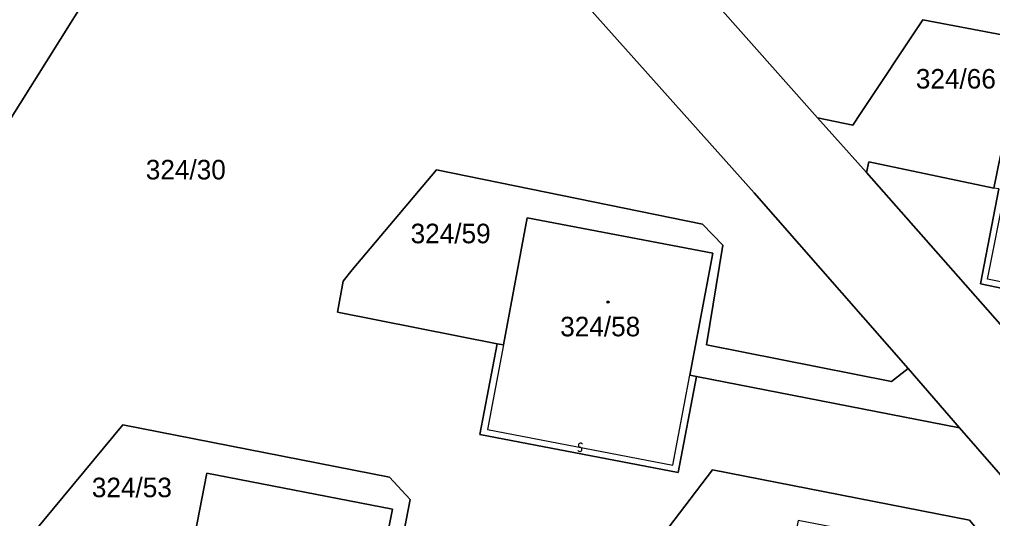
# Model space of a CAD drawing. Extents: x -598233 to -596890, y -1157848 to -1156431.
# Drawn here: x -597137.7 to -597053.2, y -1157548.4 to -1157505 of the extents above; entities that cross this region are included whole.
import ezdxf

# ---------------------------------------------------------------- set-up
doc = ezdxf.new("R2010")
doc.units = 0
for name, color, linetype in [('Level 1', 7, 'Continuous'), ('Level 13', 7, 'Continuous'), ('Level 3', 7, 'Continuous'), ('Level 4', 7, 'Continuous'), ('Level 5', 7, 'Continuous'), ('Level 60', 7, 'Continuous')]:
    doc.layers.add(name, color=color, linetype=linetype)

msp = doc.modelspace()

# ---------------------------------------------------------------- linework, layer by layer
at = {"layer": 'Level 1'}
for points in [[(-597086.07, -1157491.08), (-597086.53, -1157493.11), (-597068.38, -1157513.58)], [(-597060.52, -1157535.36), (-597073.9, -1157520.09), (-597089.46, -1157502.65), (-597091.14, -1157500.89), (-597092.38, -1157499.86), (-597092.9, -1157499.58), (-597093.84, -1157500.68), (-597095.94, -1157499.83), (-597120.01, -1157494.43), (-597122, -1157494.36), (-597124, -1157494.64), (-597125.82, -1157495.42), (-597127.38, -1157496.48), (-597128.45, -1157497.59), (-597131.74, -1157502.81), (-597141.34, -1157518.15)], [(-597035.65, -1157523.55), (-597016.59, -1157527.21), (-597016.08, -1157524.47), (-597034.18, -1157520.77), (-597032.6, -1157511.97), (-597034.77, -1157509.7), (-597059.25, -1157505.06), (-597064.67, -1157513.2), (-597065.32, -1157514.21), (-597068.38, -1157513.58)], [(-597064.14, -1157518.32), (-597068.38, -1157513.58)], [(-597064.14, -1157518.32), (-597063.92, -1157517.4), (-597053.06, -1157519.68)], [(-597096.21, -1157533.21), (-597110.09, -1157530.46), (-597109.59, -1157527.77), (-597108.82, -1157526.8), (-597101.49, -1157518.09), (-597078.37, -1157522.83), (-597076.63, -1157524.65), (-597078.05, -1157533.3), (-597061.97, -1157536.5), (-597060.52, -1157535.36)], [(-597064.14, -1157518.32), (-597044.98, -1157540.06)], [(-597052.63, -1157519.76), (-597054.22, -1157528.02), (-597037.18, -1157531.56), (-597035.65, -1157523.55)], [(-597095.68, -1157533.32), (-597093.61, -1157522.27), (-597077.48, -1157525.33), (-597079.48, -1157535.95)], [(-597096.21, -1157533.21), (-597097.72, -1157541.12), (-597080.51, -1157544.41), (-597078.91, -1157536.07)], [(-597095.68, -1157533.32), (-597096.21, -1157533.21)], [(-597079.48, -1157535.95), (-597078.91, -1157536.07)], [(-597060.52, -1157535.36), (-597056.06, -1157540.54)], [(-597056.06, -1157540.54), (-597078.91, -1157536.07)], [(-597140.26, -1157548.76), (-597136.44, -1157549.58), (-597128.74, -1157540.26), (-597105.57, -1157544.83), (-597103.78, -1157546.76), (-597105.61, -1157556.17), (-597090.43, -1157559.24), (-597091.02, -1157562.21), (-597106.95, -1157558.99)], [(-597056.06, -1157540.54), (-597043.92, -1157554.45), (-597040.25, -1157558.36), (-597037.09, -1157561.74)], [(-597123.52, -1157555.18), (-597121.44, -1157544.48), (-597105.32, -1157547.6), (-597107.55, -1157558.87)], [(-597072.8, -1157559.59), (-597091.36, -1157555.96), (-597090.74, -1157553.05), (-597085.1, -1157554.15), (-597077.51, -1157544.19), (-597055.2, -1157548.55), (-597053.04, -1157551.11), (-597054.68, -1157559.62), (-597038.62, -1157562.83), (-597037.09, -1157561.74)]]:
    msp.add_lwpolyline(points, dxfattribs=at)
at = {"layer": 'Level 13'}
for centre, start, end in [((-597088.974, -1157542.039), 26.54922, 258.64721), ((-597089.045, -1157542.401), 206.33476, 78.92476)]:
    msp.add_arc(centre, 0.184, start, end, dxfattribs=at)
at = {"layer": 'Level 3'}
for points in [[(-597036.17, -1157523.45), (-597037.65, -1157530.85), (-597053.62, -1157527.6), (-597052.08, -1157519.88)], [(-597095.68, -1157533.32), (-597097.06, -1157540.68), (-597080.95, -1157543.76), (-597079.48, -1157535.95)]]:
    msp.add_lwpolyline(points, dxfattribs=at)
at = {"layer": 'Level 5'}
for radius in [0.09, 0.0521]:
    msp.add_circle((-597086.59, -1157529.59), radius, dxfattribs=at)
at = {"layer": 'Level 60'}
for points in [[(-597086.53, -1157493.11), (-597068.38, -1157513.58), (-597064.14, -1157518.32), (-597044.98, -1157540.06), (-597040.57, -1157544.97), (-597021.69, -1157566.17), (-597017.12, -1157571.31), (-597013.13, -1157575.79), (-597017.23, -1157584.23), (-597032.4, -1157567.05), (-597037.09, -1157561.74), (-597040.25, -1157558.36), (-597043.92, -1157554.45), (-597056.06, -1157540.54), (-597060.52, -1157535.36), (-597073.9, -1157520.09), (-597089.46, -1157502.65)], [(-597034.77, -1157509.7), (-597059.25, -1157505.06), (-597064.67, -1157513.2), (-597065.32, -1157514.21), (-597068.38, -1157513.58), (-597086.53, -1157493.11)], [(-597141.34, -1157518.15), (-597131.74, -1157502.81), (-597128.45, -1157497.59), (-597127.38, -1157496.48), (-597125.82, -1157495.42), (-597124, -1157494.64), (-597122, -1157494.36), (-597120.01, -1157494.43), (-597095.94, -1157499.83), (-597093.84, -1157500.68), (-597092.9, -1157499.58), (-597092.38, -1157499.86), (-597091.14, -1157500.89)], [(-597131.74, -1157502.81), (-597141.34, -1157518.15)], [(-597089.46, -1157502.65), (-597073.9, -1157520.09), (-597060.52, -1157535.36), (-597061.97, -1157536.5), (-597078.05, -1157533.3), (-597076.63, -1157524.65), (-597078.37, -1157522.83), (-597101.49, -1157518.09), (-597108.82, -1157526.8), (-597109.59, -1157527.77), (-597110.09, -1157530.46), (-597096.21, -1157533.21), (-597097.72, -1157541.12), (-597080.51, -1157544.41), (-597078.91, -1157536.07), (-597056.06, -1157540.54), (-597043.92, -1157554.45)], [(-597044.98, -1157540.06), (-597064.14, -1157518.32), (-597063.92, -1157517.4), (-597053.06, -1157519.68)], [(-597052.63, -1157519.76), (-597054.22, -1157528.02), (-597037.18, -1157531.56)], [(-597125.71, -1157563.42), (-597108.43, -1157566.67), (-597106.95, -1157558.99), (-597091.02, -1157562.21), (-597090.43, -1157559.24), (-597105.61, -1157556.17), (-597103.78, -1157546.76), (-597105.57, -1157544.83), (-597128.74, -1157540.26), (-597136.44, -1157549.58), (-597140.26, -1157548.76)], [(-597038.62, -1157562.83), (-597054.68, -1157559.62), (-597053.04, -1157551.11), (-597055.2, -1157548.55), (-597077.51, -1157544.19), (-597085.1, -1157554.15), (-597090.74, -1157553.05), (-597091.36, -1157555.96), (-597072.8, -1157559.59), (-597074.3, -1157567.45), (-597057.12, -1157570.83), (-597055.44, -1157562.45), (-597032.4, -1157567.05)]]:
    msp.add_lwpolyline(points, dxfattribs=at)
for points in [[(-597034, -1157512.55), (-597049.97, -1157509.31), (-597051.51, -1157517.05), (-597052.48, -1157516.85), (-597053.06, -1157519.68), (-597063.92, -1157517.4), (-597064.14, -1157518.32), (-597068.38, -1157513.58), (-597065.32, -1157514.21), (-597064.67, -1157513.2), (-597059.25, -1157505.06), (-597034.77, -1157509.7), (-597032.6, -1157511.97), (-597034.18, -1157520.77), (-597016.08, -1157524.47), (-597016.59, -1157527.21), (-597035.65, -1157523.55), (-597036.17, -1157523.45)], [(-597049.97, -1157509.31), (-597034, -1157512.55), (-597036.17, -1157523.45), (-597035.65, -1157523.55), (-597037.18, -1157531.56), (-597054.22, -1157528.02), (-597052.63, -1157519.76), (-597053.06, -1157519.68), (-597052.48, -1157516.85), (-597051.51, -1157517.05)], [(-597101.49, -1157518.09), (-597078.37, -1157522.83), (-597076.63, -1157524.65), (-597078.05, -1157533.3), (-597061.97, -1157536.5), (-597060.52, -1157535.36), (-597056.06, -1157540.54), (-597078.91, -1157536.07), (-597079.48, -1157535.95), (-597077.48, -1157525.33), (-597093.61, -1157522.27), (-597095.68, -1157533.32), (-597096.21, -1157533.21), (-597110.09, -1157530.46), (-597109.59, -1157527.77), (-597108.82, -1157526.8)], [(-597080.51, -1157544.41), (-597097.72, -1157541.12), (-597096.21, -1157533.21), (-597095.68, -1157533.32), (-597093.61, -1157522.27), (-597077.48, -1157525.33), (-597079.48, -1157535.95), (-597078.91, -1157536.07)], [(-597135.39, -1157554.27), (-597140.26, -1157548.76), (-597136.44, -1157549.58), (-597128.74, -1157540.26), (-597105.57, -1157544.83), (-597103.78, -1157546.76), (-597105.61, -1157556.17), (-597090.43, -1157559.24), (-597091.02, -1157562.21), (-597106.95, -1157558.99), (-597107.55, -1157558.87), (-597105.32, -1157547.6), (-597121.44, -1157544.48), (-597123.52, -1157555.18), (-597124.06, -1157555.07), (-597135.06, -1157552.75)], [(-597108.43, -1157566.67), (-597125.71, -1157563.42), (-597124.06, -1157555.07), (-597123.52, -1157555.18), (-597121.44, -1157544.48), (-597105.32, -1157547.6), (-597107.55, -1157558.87), (-597106.95, -1157558.99)], [(-597077.51, -1157544.19), (-597055.2, -1157548.55), (-597053.04, -1157551.11), (-597054.68, -1157559.62), (-597038.62, -1157562.83), (-597037.09, -1157561.74), (-597032.4, -1157567.05), (-597055.44, -1157562.45), (-597056.03, -1157562.33), (-597053.96, -1157551.68), (-597070.06, -1157548.58), (-597072.23, -1157559.7), (-597072.8, -1157559.59), (-597091.36, -1157555.96), (-597090.74, -1157553.05), (-597085.1, -1157554.15)]]:
    msp.add_lwpolyline(points, close=True, dxfattribs=at)

# ---------------------------------------------------------------- texts
at = {"layer": 'Level 4'}
for s, p in [('324/66', (-597059.849, -1157511.03)), ('324/30', (-597126.75, -1157518.93)), ('324/59', (-597103.741, -1157524.48)), ('324/58', (-597090.748, -1157532.57)), ('324/53', (-597131.437, -1157546.56))]:
    msp.add_text(s, height=1.7, dxfattribs=at).set_placement(p)

doc.saveas('drawing.dxf')
